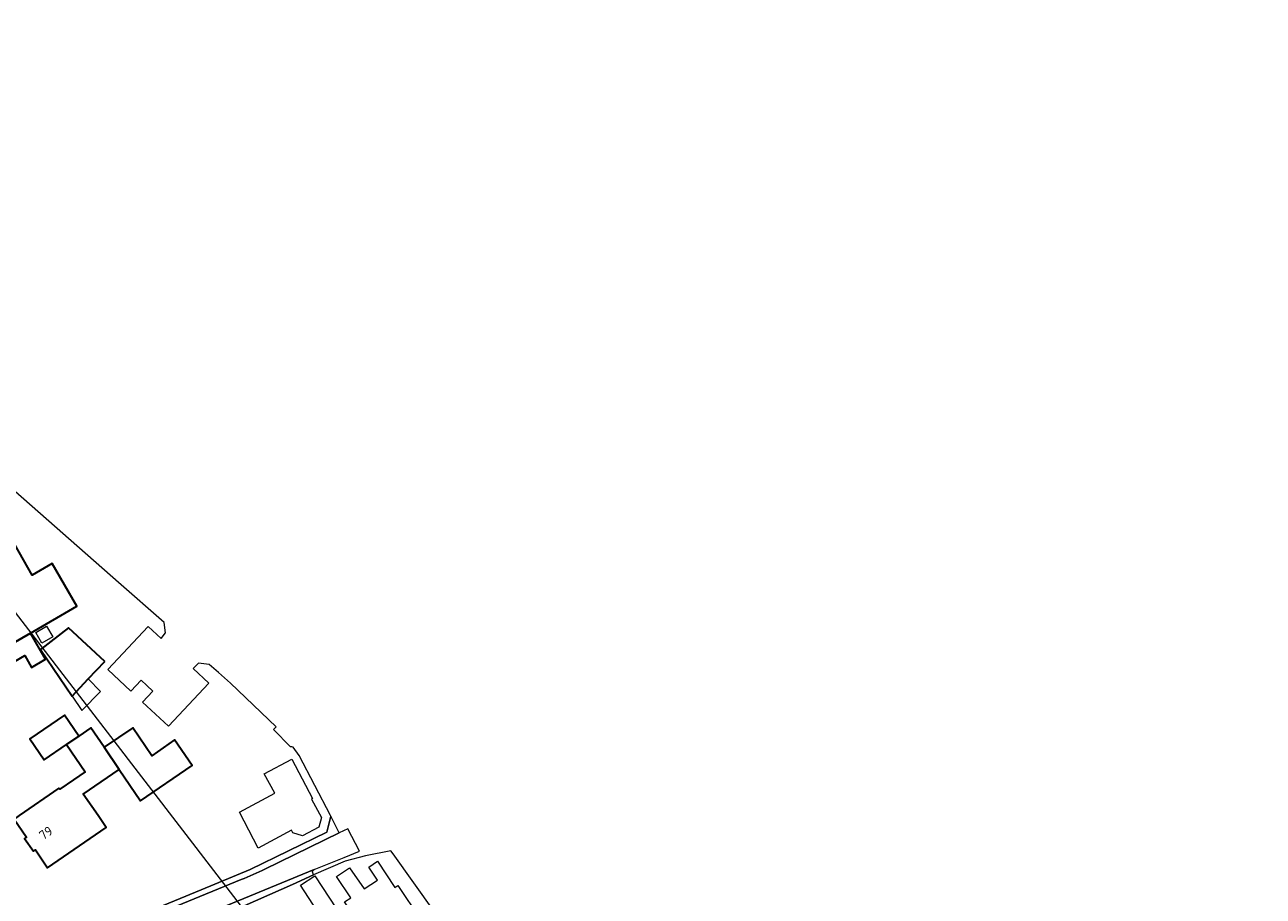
# Model space of a CAD drawing. Header units: metres. Extents: x 140853 to 145288, y 474558 to 480269.
# Tile 346 of 428: x 144821 to 145061, y 478484 to 478653. Entities that reach past the tile are written whole.
import ezdxf
from ezdxf.enums import TextEntityAlignment as Align

# ---------------------------------------------------------------- set-up
doc = ezdxf.new("R2010")
doc.units = ezdxf.units.M
doc.header["$MEASUREMENT"] = 0
for name, color, linetype, lineweight in [('B-WE-OG-BEBOUWING-G', 7, 'Continuous', 35), ('B-WE-OG-BEBOUWING_BIJGEBOUW-G', 7, 'Continuous', 18), ('B-WE-OG-BEBOUWING_HUISNUMMER-T18', 10, 'Continuous', 18), ('B-WE-OG-HULPLIJN-G', 50, 'Continuous', 18), ('B-WE-OG-TERREIN_ERF-G', 7, 'Continuous', 18), ('B-WE-VH-VERHARDING_STRAATBAKSTEEN-G', 252, 'Continuous', 18), ('X-XX-XX-ALGEMEEN-S', 7, 'Continuous', 18)]:
    doc.layers.add(name, color=color, linetype=linetype, lineweight=lineweight)
doc.styles.add('NLCS-ISO', font='txt')

# ---------------------------------------------------------------- blocks, each defined once
blk = doc.blocks.new('SIE-WEG_AFVALBAK_TYPE_01')
for radius in [0.25, 0.156]:
    blk.add_circle((0, 0), radius)

msp = doc.modelspace()

# ---------------------------------------------------------------- linework, layer by layer
at = {"layer": 'B-WE-OG-BEBOUWING-G', "ltscale": 0.2, "flags": 128}
for points in [[(144811.958, 478529.226), (144822.497, 478535.311), (144831.46, 478540.486), (144826.701, 478548.728), (144822.847, 478546.502), (144814.139, 478561.802), (144810.286, 478559.592), (144806.032, 478566.965), (144806.193, 478567.116), (144805.258, 478568.746), (144793.53, 478562.138), (144790.779, 478560.755), (144796.729, 478550.46), (144793.499, 478548.594), (144795.015, 478545.97), (144798.245, 478547.837), (144809.741, 478527.946), (144811.958, 478529.226)], [(144836.875, 478529.826), (144829.852, 478536.342), (144824.421, 478532.118), (144830.545, 478523.106), (144833.676, 478526.429), (144836.875, 478529.826)], [(144822.497, 478535.311), (144811.958, 478529.226), (144813.583, 478526.411), (144821.42, 478530.937), (144822.73, 478528.668), (144825.432, 478530.228), (144822.497, 478535.311)], [(144829.493, 478513.753), (144831.862, 478515.378), (144829.081, 478519.434), (144822.391, 478514.845), (144825.173, 478510.79), (144829.493, 478513.753)], [(144830.793, 478506.918), (144828.158, 478505.103), (144828.016, 478505.309), (144820.308, 478500), (144819.335, 478499.33), (144821.746, 478495.83), (144821.376, 478495.575), (144823.077, 478493.104), (144823.448, 478493.359), (144825.802, 478489.941), (144837.118, 478497.735), (144835.558, 478500), (144832.699, 478504.15), (144839.64, 478508.931), (144836.765, 478513.211), (144834.186, 478516.971), (144831.862, 478515.378), (144829.493, 478513.753), (144833.094, 478508.503), (144830.793, 478506.918)], [(144839.64, 478508.931), (144843.783, 478502.868), (144853.749, 478509.677), (144850.359, 478514.639), (144845.944, 478511.599), (144842.272, 478516.974), (144836.765, 478513.211), (144839.64, 478508.931)]]:
    msp.add_lwpolyline(points, close=True, dxfattribs=at)
at = {"layer": 'B-WE-OG-BEBOUWING_BIJGEBOUW-G', "ltscale": 0.2, "flags": 128}
msp.add_lwpolyline([(144830.545, 478523.106), (144832.408, 478520.364), (144836.046, 478524.019), (144833.676, 478526.429), (144830.545, 478523.106)], close=True, dxfattribs=at)
at = {"layer": 'B-WE-OG-HULPLIJN-G'}
msp.add_lwpolyline([(141484.938, 478467.493), (142922.898, 478740.923), (143043.789, 479141.528), (143928.198, 479351.369), (144042.725, 479840.999), (144698.079, 479872.794), (144672.627, 478988.916), (144742.617, 478639.181), (145060.75, 478225.858), (145035.298, 477659.922), (145054.388, 476896.862), (144768.066, 476833.275), (144755.342, 477825.251), (143616.428, 477755.303), (142541.14, 475313.514), (141510.39, 476108.367), (141014.104, 476776.044), (140988.652, 477462.798), (141421.313, 477755.303), (141484.938, 478467.493)], close=True, dxfattribs=at)
at = {"layer": 'B-WE-OG-TERREIN_ERF-G', "ltscale": 0.2, "flags": 128}
msp.add_lwpolyline([(144828.616, 478474.594), (144855.461, 478485.664), (144864.994, 478489.587), (144879.782, 478496.805), (144880.56, 478499.894), (144880.505, 478500), (144874.423, 478511.623), (144873.28, 478513.223), (144873.28, 478513.223, 0.1682839), (144872.745, 478513.335), (144872.745, 478513.335), (144869.487, 478516.637), (144870.013, 478517.172), (144861.153, 478525.589), (144858.842, 478527.68), (144857.063, 478529.256), (144854.955, 478529.471), (144853.971, 478528.449), (144856.985, 478525.632), (144849.186, 478517.29), (144844.182, 478521.968), (144846.135, 478524.058), (144844.964, 478525.152), (144843.871, 478526.175), (144841.924, 478524.093), (144837.468, 478528.259), (144845.261, 478536.593), (144847.788, 478534.231), (144848.622, 478535.33), (144848.326, 478537.319), (144839.509, 478545.055), (144805.569, 478574.953)], format="xyb", dxfattribs=at)
for points in [[(144814.139, 478561.802), (144822.847, 478546.502), (144826.701, 478548.728), (144831.46, 478540.486), (144822.497, 478535.311), (144825.432, 478530.228), (144822.73, 478528.668), (144821.42, 478530.937), (144813.583, 478526.411)], [(144820.308, 478500), (144828.016, 478505.309), (144828.158, 478505.103), (144830.793, 478506.918), (144833.094, 478508.503), (144829.493, 478513.753), (144825.173, 478510.79), (144822.391, 478514.845), (144829.081, 478519.434), (144831.862, 478515.378), (144834.186, 478516.971), (144836.765, 478513.211), (144842.272, 478516.974), (144845.944, 478511.599), (144850.359, 478514.639), (144853.749, 478509.677), (144843.783, 478502.868), (144839.64, 478508.931), (144832.699, 478504.15), (144835.558, 478500), (144837.118, 478497.735), (144825.802, 478489.941), (144823.448, 478493.359), (144823.077, 478493.104), (144821.376, 478495.575), (144821.746, 478495.83), (144819.335, 478499.33)], [(144878.778, 478480.33), (144874.7, 478486.545), (144877.442, 478488.345), (144881.628, 478481.965)]]:
    msp.add_lwpolyline(points, dxfattribs=at)
for points in [[(144825.598, 478536.64), (144826.798, 478534.561), (144824.719, 478533.361), (144823.519, 478535.44), (144825.598, 478536.64)], [(144830.545, 478523.106), (144824.421, 478532.118), (144829.852, 478536.342), (144836.875, 478529.826), (144833.676, 478526.429), (144830.545, 478523.106)], [(144867.695, 478508.083), (144872.989, 478510.92), (144876.993, 478503.31), (144876.816, 478503.217), (144878.733, 478499.658), (144878.219, 478497.768), (144875.102, 478496.088), (144873.186, 478496.692), (144872.925, 478497.176), (144866.481, 478493.72), (144862.906, 478500.706), (144869.698, 478504.346), (144867.695, 478508.083)], [(144893.096, 478476.586), (144891.947, 478475.821), (144891.82, 478476.013), (144888.099, 478473.536), (144883.815, 478479.97), (144884.939, 478480.718), (144883.216, 478483.307), (144884.444, 478484.133), (144881.652, 478488.228), (144884.165, 478489.942), (144886.987, 478485.83), (144889.569, 478487.549), (144887.904, 478490.05), (144889.566, 478491.169), (144892.939, 478486.092), (144893.529, 478486.486), (144897.841, 478480.021), (144894.117, 478477.542), (144894.245, 478477.351), (144893.096, 478476.586)]]:
    msp.add_lwpolyline(points, close=True, dxfattribs=at)
msp.add_lwpolyline([(144892.161, 478493.222), (144887.234, 478492.258), (144883.352, 478491.227), (144877.224, 478488.567), (144873.164, 478486.689), (144861.606, 478481.619), (144840.035, 478472.044), (144828.56, 478465.931), (144846.065, 478440.868), (144857.254, 478448.525), (144867.602, 478455.607), (144879.101, 478463.345), (144893.914, 478473.362), (144895.95, 478474.637), (144900.211, 478477.594), (144900.211, 478477.594, 0.3662259), (144900.658, 478481.294), (144900.658, 478481.294), (144900.562, 478481.428), (144892.572, 478492.643), (144892.161, 478493.222)], format="xyb", close=True, dxfattribs=at)
at = {"layer": 'B-WE-VH-VERHARDING_STRAATBAKSTEEN-G', "ltscale": 0.2, "flags": 128}
for points in [[(144879.782, 478496.805), (144864.994, 478489.587), (144855.461, 478485.664), (144828.616, 478474.594), (144823.109, 478475.294), (144825.114, 478472.113), (144825.114, 478472.113, 0.0491836), (144826.109, 478472.382), (144826.109, 478472.382), (144863.252, 478487.632), (144863.252, 478487.632, 0.0265333), (144867.823, 478489.681), (144867.823, 478489.681), (144882.138, 478496.66), (144880.56, 478499.894), (144879.782, 478496.805)], [(144877.224, 478488.567), (144877.065, 478488.929), (144877.065, 478488.929, -0.413431), (144877.315, 478489.573), (144877.315, 478489.573), (144839.535, 478474.001), (144829.054, 478468.379), (144829.054, 478468.379, 0.1221768), (144827.768, 478467.054), (144827.768, 478467.054), (144828.56, 478465.931), (144840.035, 478472.044), (144861.606, 478481.619), (144873.164, 478486.689), (144877.224, 478488.567)]]:
    msp.add_lwpolyline(points, format="xyb", close=True, dxfattribs=at)
msp.add_lwpolyline([(144820.586, 478473.453), (144826.818, 478464.421), (144827.982, 478462.849), (144827.982, 478462.849, -0.2977321), (144827.768, 478467.054), (144827.768, 478467.054, -0.1221768), (144829.054, 478468.379), (144829.054, 478468.379), (144839.535, 478474.001), (144877.315, 478489.573), (144877.315, 478489.573), (144883.152, 478491.883), (144886.061, 478493.114), (144883.815, 478497.477), (144882.138, 478496.66), (144867.823, 478489.681), (144867.823, 478489.681, -0.0265333), (144863.252, 478487.632), (144863.252, 478487.632), (144826.109, 478472.382), (144826.109, 478472.382, -0.0491836), (144825.114, 478472.113), (144825.114, 478472.113, -0.2626245), (144820.388, 478473.84)], format="xyb", dxfattribs=at)

# ---------------------------------------------------------------- block references
at = {"layer": 'X-XX-XX-ALGEMEEN-S', "xscale": 0.2, "yscale": 0.2, "zscale": 0.2}
msp.add_blockref('SIE-WEG_AFVALBAK_TYPE_01', (144855.062, 478485.499), dxfattribs=at)

# ---------------------------------------------------------------- texts
at = {"layer": 'B-WE-OG-BEBOUWING_HUISNUMMER-T18', "style": 'NLCS-ISO'}
msp.add_text('79', height=1.8, rotation=34.5, dxfattribs=at).set_placement((144825.493, 478496.649), align=Align.MIDDLE_CENTER)

doc.saveas('drawing.dxf')
